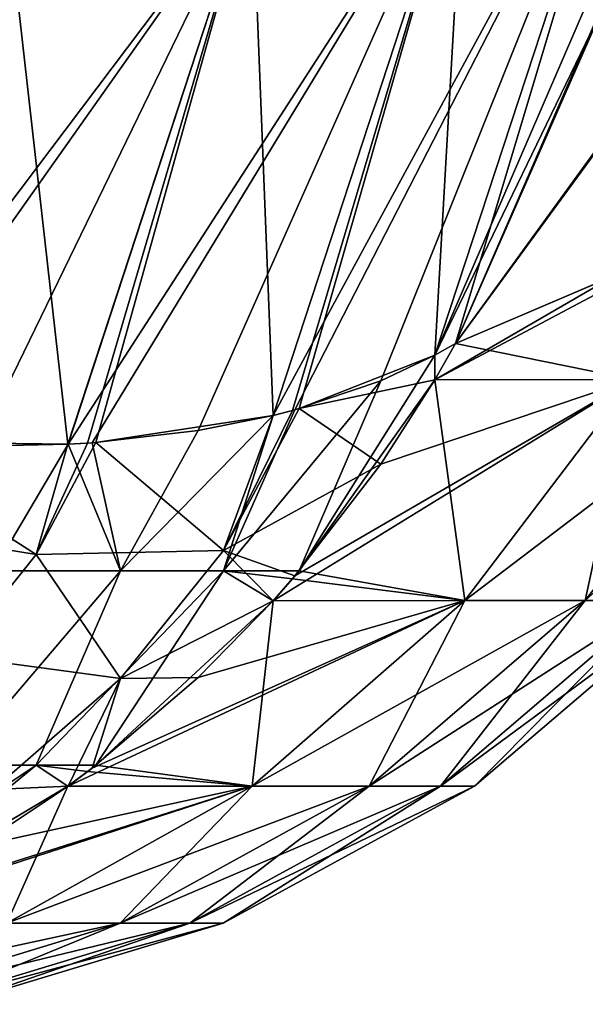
# Model space of a CAD drawing. Header units: millimetres. Extents: x -168 to 168, y -6 to 84.
# Tile 625 of 656: x 166.826 to 167.234, y 51.188 to 51.898. Entities that reach past the tile are written whole.
import ezdxf

# ---------------------------------------------------------------- set-up
doc = ezdxf.new("R2010")
doc.units = ezdxf.units.MM
doc.header["$LTSCALE"] = 65.185185
for name, color, linetype in [('655', 7, 'CONTINUOUS'), ('656', 7, 'CONTINUOUS'), ('657', 7, 'CONTINUOUS'), ('667', 7, 'CONTINUOUS'), ('668', 7, 'CONTINUOUS'), ('678', 7, 'CONTINUOUS'), ('757', 7, 'CONTINUOUS'), ('758', 7, 'CONTINUOUS'), ('759', 7, 'CONTINUOUS'), ('769', 7, 'CONTINUOUS'), ('770', 7, 'CONTINUOUS'), ('780', 7, 'CONTINUOUS')]:
    doc.layers.add(name, color=color, linetype=linetype)

msp = doc.modelspace()

# ---------------------------------------------------------------- linework, layer by layer
at = {"layer": '655', "linetype": 'CONTINUOUS'}
for points in [[(167.25482, 51.71346, 103.06222), (167.30157, 51.73206, 103.20814), (167.12531, 51.6384, 102.79089), (167.25482, 51.71346, 103.06222)], [(167.12531, 51.6384, 102.79089), (167.30157, 51.73206, 103.20814), (167.26787, 51.63869, 103.29261), (167.12531, 51.6384, 102.79089)], [(167.14024, 51.66453, 102.78559), (167.25482, 51.71346, 103.06222), (167.12531, 51.6384, 102.79089), (167.14024, 51.66453, 102.78559)], [(167.25429, 51.71323, 106.93928), (167.14024, 51.66453, 107.21441), (167.26787, 51.63869, 106.70739), (167.25429, 51.71323, 106.93928)], [(167.26787, 51.63869, 106.70739), (167.14024, 51.66453, 107.21441), (167.12531, 51.63838, 107.20905), (167.26787, 51.63869, 106.70739)], [(167.26787, 51.63869, 103.29261), (167.14686, 51.47932, 103.3196), (167.00876, 51.47924, 102.83284), (167.26787, 51.63869, 103.29261)], [(167.26787, 51.63869, 103.29261), (167.00876, 51.47924, 102.83284), (167.02441, 51.49708, 102.82723), (167.26787, 51.63869, 103.29261)], [(167.26787, 51.63869, 103.29261), (167.02441, 51.49708, 102.82723), (167.08635, 51.57753, 102.80489), (167.26787, 51.63869, 103.29261)], [(167.14687, 51.47932, 106.6804), (167.12531, 51.63838, 107.20905), (167.02751, 51.50074, 107.17391), (167.14687, 51.47932, 106.6804)], [(167.12531, 51.6384, 102.79089), (167.26787, 51.63869, 103.29261), (167.08635, 51.57753, 102.80489), (167.12531, 51.6384, 102.79089)], [(167.26787, 51.63869, 106.70739), (167.12531, 51.63838, 107.20905), (167.14687, 51.47932, 106.6804), (167.26787, 51.63869, 106.70739)], [(167.35624, 51.63869, 103.78408), (167.23348, 51.47932, 103.80141), (167.14686, 51.47932, 103.3196), (167.35624, 51.63869, 103.78408)], [(167.26787, 51.63869, 103.29261), (167.35624, 51.63869, 103.78408), (167.14686, 51.47932, 103.3196), (167.26787, 51.63869, 103.29261)], [(167.26787, 51.63869, 106.70739), (167.14687, 51.47932, 106.6804), (167.23348, 51.47932, 106.19858), (167.26787, 51.63869, 106.70739)], [(167.35624, 51.63869, 103.78408), (167.40945, 51.63869, 104.27162), (167.23348, 51.47932, 103.80141), (167.35624, 51.63869, 103.78408)], [(167.40945, 51.63869, 104.27162), (167.28586, 51.47932, 104.2814), (167.23348, 51.47932, 103.80141), (167.40945, 51.63869, 104.27162)], [(167.35624, 51.63869, 106.21591), (167.26787, 51.63869, 106.70739), (167.23348, 51.47932, 106.19858), (167.35624, 51.63869, 106.21591)], [(167.35624, 51.63869, 106.21591), (167.23348, 51.47932, 106.19858), (167.28586, 51.47932, 105.71859), (167.35624, 51.63869, 106.21591)], [(167.00876, 51.47925, 107.16718), (167.14687, 51.47932, 106.6804), (167.02271, 51.49511, 107.17219), (167.00876, 51.47925, 107.16718)], [(167.02271, 51.49511, 107.17219), (167.14687, 51.47932, 106.6804), (167.02751, 51.50074, 107.17391), (167.02271, 51.49511, 107.17219)], [(166.86103, 51.34563, 102.8859), (166.87844, 51.35865, 102.87965), (167.14686, 51.47932, 103.3196), (166.86103, 51.34563, 102.8859)], [(166.99362, 51.34565, 103.35378), (166.86103, 51.34563, 102.8859), (167.14686, 51.47932, 103.3196), (166.99362, 51.34565, 103.35378)], [(167.14686, 51.47932, 103.3196), (166.87844, 51.35865, 102.87965), (166.95486, 51.42386, 102.8522), (167.14686, 51.47932, 103.3196)], [(166.88112, 51.36071, 107.12132), (166.99362, 51.34565, 106.64621), (167.00876, 51.47925, 107.16718), (166.88112, 51.36071, 107.12132)], [(167.00876, 51.47924, 102.83284), (167.14686, 51.47932, 103.3196), (166.95486, 51.42386, 102.8522), (167.00876, 51.47924, 102.83284)], [(167.00876, 51.47925, 107.16718), (166.99362, 51.34565, 106.64621), (167.14687, 51.47932, 106.6804), (167.00876, 51.47925, 107.16718)], [(166.99362, 51.34565, 106.64621), (167.07801, 51.34565, 106.17662), (167.14687, 51.47932, 106.6804), (166.99362, 51.34565, 106.64621)], [(167.23348, 51.47932, 103.80141), (166.99362, 51.34565, 103.35378), (167.14686, 51.47932, 103.3196), (167.23348, 51.47932, 103.80141)], [(167.07801, 51.34565, 103.82337), (166.99362, 51.34565, 103.35378), (167.23348, 51.47932, 103.80141), (167.07801, 51.34565, 103.82337)], [(167.14687, 51.47932, 106.6804), (167.07801, 51.34565, 106.17662), (167.23348, 51.47932, 106.19858), (167.14687, 51.47932, 106.6804)], [(167.07801, 51.34565, 106.17662), (167.12934, 51.34565, 105.70621), (167.23348, 51.47932, 106.19858), (167.07801, 51.34565, 106.17662)], [(167.28586, 51.47932, 104.2814), (167.07801, 51.34565, 103.82337), (167.23348, 51.47932, 103.80141), (167.28586, 51.47932, 104.2814)], [(167.12934, 51.34565, 104.29378), (167.07801, 51.34565, 103.82337), (167.28586, 51.47932, 104.2814), (167.12934, 51.34565, 104.29378)], [(167.23348, 51.47932, 106.19858), (167.12934, 51.34565, 105.70621), (167.28586, 51.47932, 105.71859), (167.23348, 51.47932, 106.19858)], [(167.12934, 51.34565, 105.70621), (167.15377, 51.34565, 105.23543), (167.28586, 51.47932, 105.71859), (167.12934, 51.34565, 105.70621)], [(167.31073, 51.47932, 104.76055), (167.12934, 51.34565, 104.29378), (167.28586, 51.47932, 104.2814), (167.31073, 51.47932, 104.76055)], [(167.15377, 51.34565, 104.76456), (167.12934, 51.34565, 104.29378), (167.31073, 51.47932, 104.76055), (167.15377, 51.34565, 104.76456)], [(167.28586, 51.47932, 105.71859), (167.15377, 51.34565, 105.23543), (167.31073, 51.47932, 105.23944), (167.28586, 51.47932, 105.71859)], [(167.15377, 51.34565, 105.23543), (167.15377, 51.34565, 104.76456), (167.31073, 51.47932, 105.23944), (167.15377, 51.34565, 105.23543)], [(167.31073, 51.47932, 105.23944), (167.15377, 51.34565, 104.76456), (167.31073, 51.47932, 104.76055), (167.31073, 51.47932, 105.23944)], [(166.87519, 51.35617, 107.11919), (166.99362, 51.34565, 106.64621), (166.88112, 51.36071, 107.12132), (166.87519, 51.35617, 107.11919)], [(166.861, 51.34561, 107.11409), (166.99362, 51.34565, 106.64621), (166.87519, 51.35617, 107.11919), (166.861, 51.34561, 107.11409)], [(166.69079, 51.2471, 102.94707), (166.70884, 51.25535, 102.94058), (166.99362, 51.34565, 103.35378), (166.69079, 51.2471, 102.94707)], [(166.81688, 51.24703, 103.3932), (166.69079, 51.2471, 102.94707), (166.99362, 51.34565, 103.35378), (166.81688, 51.24703, 103.3932)], [(166.99362, 51.34565, 103.35378), (166.70884, 51.25535, 102.94058), (166.79618, 51.30231, 102.90922), (166.99362, 51.34565, 103.35378)], [(166.71054, 51.25615, 107.06003), (166.81688, 51.24703, 106.60679), (166.861, 51.34561, 107.11409), (166.71054, 51.25615, 107.06003)], [(166.86103, 51.34563, 102.8859), (166.99362, 51.34565, 103.35378), (166.79618, 51.30231, 102.90922), (166.86103, 51.34563, 102.8859)], [(167.07801, 51.34565, 103.82337), (166.81688, 51.24703, 103.3932), (166.99362, 51.34565, 103.35378), (167.07801, 51.34565, 103.82337)], [(166.861, 51.34561, 107.11409), (166.81688, 51.24703, 106.60679), (166.99362, 51.34565, 106.64621), (166.861, 51.34561, 107.11409)], [(166.81688, 51.24703, 106.60679), (166.89871, 51.24703, 106.1513), (166.99362, 51.34565, 106.64621), (166.81688, 51.24703, 106.60679)], [(166.89871, 51.24703, 103.84869), (166.81688, 51.24703, 103.3932), (167.07801, 51.34565, 103.82337), (166.89871, 51.24703, 103.84869)], [(167.12934, 51.34565, 104.29378), (166.89871, 51.24703, 103.84869), (167.07801, 51.34565, 103.82337), (167.12934, 51.34565, 104.29378)], [(166.94882, 51.24703, 104.30806), (166.89871, 51.24703, 103.84869), (167.12934, 51.34565, 104.29378), (166.94882, 51.24703, 104.30806)], [(166.99362, 51.34565, 106.64621), (166.89871, 51.24703, 106.1513), (167.07801, 51.34565, 106.17662), (166.99362, 51.34565, 106.64621)], [(166.89871, 51.24703, 106.1513), (166.94882, 51.24703, 105.69192), (167.07801, 51.34565, 106.17662), (166.89871, 51.24703, 106.1513)], [(167.15377, 51.34565, 104.76456), (166.94882, 51.24703, 104.30806), (167.12934, 51.34565, 104.29378), (167.15377, 51.34565, 104.76456)], [(166.97275, 51.24703, 104.76918), (166.94882, 51.24703, 104.30806), (167.15377, 51.34565, 104.76456), (166.97275, 51.24703, 104.76918)], [(167.07801, 51.34565, 106.17662), (166.94882, 51.24703, 105.69192), (167.12934, 51.34565, 105.70621), (167.07801, 51.34565, 106.17662)], [(166.94882, 51.24703, 105.69192), (166.97275, 51.24703, 105.23081), (167.12934, 51.34565, 105.70621), (166.94882, 51.24703, 105.69192)], [(167.15377, 51.34565, 105.23543), (166.97275, 51.24703, 104.76918), (167.15377, 51.34565, 104.76456), (167.15377, 51.34565, 105.23543)], [(167.12934, 51.34565, 105.70621), (166.97275, 51.24703, 105.23081), (167.15377, 51.34565, 105.23543), (167.12934, 51.34565, 105.70621)], [(166.97275, 51.24703, 105.23081), (166.97275, 51.24703, 104.76918), (167.15377, 51.34565, 105.23543), (166.97275, 51.24703, 105.23081)], [(166.89871, 51.24703, 103.84869), (166.6283, 51.18847, 103.43527), (166.81688, 51.24703, 103.3932), (166.89871, 51.24703, 103.84869)], [(166.70739, 51.18847, 103.87571), (166.6283, 51.18847, 103.43527), (166.89871, 51.24703, 103.84869), (166.70739, 51.18847, 103.87571)], [(166.70739, 51.18847, 106.12428), (166.75621, 51.18847, 105.67669), (166.89871, 51.24703, 106.1513), (166.70739, 51.18847, 106.12428)], [(166.81688, 51.24703, 106.60679), (166.70739, 51.18847, 106.12428), (166.89871, 51.24703, 106.1513), (166.81688, 51.24703, 106.60679)], [(166.94882, 51.24703, 104.30806), (166.70739, 51.18847, 103.87571), (166.89871, 51.24703, 103.84869), (166.94882, 51.24703, 104.30806)], [(166.75621, 51.18847, 104.3233), (166.70739, 51.18847, 103.87571), (166.94882, 51.24703, 104.30806), (166.75621, 51.18847, 104.3233)], [(166.75621, 51.18847, 105.67669), (166.7796, 51.18847, 105.22587), (166.94882, 51.24703, 105.69192), (166.75621, 51.18847, 105.67669)], [(166.89871, 51.24703, 106.1513), (166.75621, 51.18847, 105.67669), (166.94882, 51.24703, 105.69192), (166.89871, 51.24703, 106.1513)], [(166.7796, 51.18847, 104.77411), (166.75621, 51.18847, 104.3233), (166.97275, 51.24703, 104.76918), (166.7796, 51.18847, 104.77411)], [(166.97275, 51.24703, 104.76918), (166.75621, 51.18847, 104.3233), (166.94882, 51.24703, 104.30806), (166.97275, 51.24703, 104.76918)], [(166.7796, 51.18847, 105.22587), (166.7796, 51.18847, 104.77411), (166.97275, 51.24703, 105.23081), (166.7796, 51.18847, 105.22587)], [(166.94882, 51.24703, 105.69192), (166.7796, 51.18847, 105.22587), (166.97275, 51.24703, 105.23081), (166.94882, 51.24703, 105.69192)], [(166.97275, 51.24703, 105.23081), (166.7796, 51.18847, 104.77411), (166.97275, 51.24703, 104.76918), (166.97275, 51.24703, 105.23081)]]:
    msp.add_3dface(points, dxfattribs=at)
at = {"layer": '656', "linetype": 'CONTINUOUS'}
for points in [[(167.30155, 51.88706, 102.91316), (167.14024, 51.66453, 102.78559), (167.25461, 51.92846, 102.68923), (167.30155, 51.88706, 102.91316)], [(167.24768, 51.9095, 107.30266), (167.14024, 51.66453, 107.21441), (167.30155, 51.88512, 107.08348), (167.24768, 51.9095, 107.30266)], [(167.25482, 51.71346, 103.06222), (167.14024, 51.66453, 102.78559), (167.30155, 51.88706, 102.91316), (167.25482, 51.71346, 103.06222)], [(167.14024, 51.66453, 107.21441), (167.25429, 51.71323, 106.93928), (167.30155, 51.88512, 107.08348), (167.14024, 51.66453, 107.21441)]]:
    msp.add_3dface(points, dxfattribs=at)
at = {"layer": '657', "linetype": 'CONTINUOUS'}
for points in [[(167.14024, 51.66453, 102.78559), (167.12531, 51.6561, 102.76026), (167.26787, 52.0907, 102.50971), (167.14024, 51.66453, 102.78559)], [(167.12531, 51.6561, 102.76026), (167.14687, 52.03439, 102.35819), (167.26787, 52.0907, 102.50971), (167.12531, 51.6561, 102.76026)], [(167.25461, 51.92846, 102.68923), (167.14024, 51.66453, 102.78559), (167.26787, 52.0907, 102.50971), (167.25461, 51.92846, 102.68923)], [(167.00877, 51.6128, 102.60152), (166.99362, 51.99716, 102.22534), (167.14687, 52.03439, 102.35819), (167.00877, 51.6128, 102.60152)], [(167.00877, 51.6128, 102.60152), (167.14687, 52.03439, 102.35819), (167.02271, 51.61639, 102.61775), (167.00877, 51.6128, 102.60152)], [(167.02271, 51.61639, 102.61775), (167.14687, 52.03439, 102.35819), (167.02752, 51.61771, 102.6235), (167.02271, 51.61639, 102.61775)], [(167.02752, 51.61771, 102.6235), (167.14687, 52.03439, 102.35819), (167.12531, 51.6561, 102.76026), (167.02752, 51.61771, 102.6235)], [(166.861, 51.59195, 102.45924), (166.81688, 51.98199, 102.12022), (166.99362, 51.99716, 102.22534), (166.861, 51.59195, 102.45924)], [(166.861, 51.59195, 102.45924), (166.99362, 51.99716, 102.22534), (166.87519, 51.59282, 102.47094), (166.861, 51.59195, 102.45924)], [(166.87519, 51.59282, 102.47094), (166.99362, 51.99716, 102.22534), (166.88112, 51.59324, 102.47593), (166.87519, 51.59282, 102.47094)], [(166.88112, 51.59324, 102.47593), (166.99362, 51.99716, 102.22534), (167.00877, 51.6128, 102.60152), (166.88112, 51.59324, 102.47593)], [(166.71054, 51.59403, 102.35473), (166.81688, 51.98199, 102.12022), (166.861, 51.59195, 102.45924), (166.71054, 51.59403, 102.35473)]]:
    msp.add_3dface(points, dxfattribs=at)
at = {"layer": '667', "linetype": 'CONTINUOUS'}
for points in [[(167.2679, 52.09072, 107.49024), (167.1469, 52.0344, 107.64177), (167.00879, 51.61281, 107.39846), (167.2679, 52.09072, 107.49024)], [(167.2679, 52.09072, 107.49024), (167.00879, 51.61281, 107.39846), (167.0244, 51.61687, 107.38025), (167.2679, 52.09072, 107.49024)], [(167.2679, 52.09072, 107.49024), (167.0244, 51.61687, 107.38025), (167.08635, 51.63774, 107.29941), (167.2679, 52.09072, 107.49024)], [(167.12534, 51.65607, 107.23963), (167.2679, 52.09072, 107.49024), (167.08635, 51.63774, 107.29941), (167.12534, 51.65607, 107.23963)], [(167.12534, 51.65607, 107.23963), (167.30194, 52.06529, 107.36752), (167.2679, 52.09072, 107.49024), (167.12534, 51.65607, 107.23963)], [(167.24768, 51.9095, 107.30266), (167.30194, 52.06529, 107.36752), (167.12534, 51.65607, 107.23963), (167.24768, 51.9095, 107.30266)], [(166.86106, 51.59195, 107.54071), (166.87844, 51.59305, 107.52634), (167.1469, 52.0344, 107.64177), (166.86106, 51.59195, 107.54071)], [(166.99365, 51.99716, 107.77464), (166.86106, 51.59195, 107.54071), (167.1469, 52.0344, 107.64177), (166.99365, 51.99716, 107.77464)], [(167.1469, 52.0344, 107.64177), (166.87844, 51.59305, 107.52634), (166.95486, 51.60188, 107.45614), (167.1469, 52.0344, 107.64177)], [(167.00879, 51.61281, 107.39846), (167.1469, 52.0344, 107.64177), (166.95486, 51.60188, 107.45614), (167.00879, 51.61281, 107.39846)], [(166.69081, 51.59566, 107.65665), (166.70884, 51.59416, 107.64627), (166.99365, 51.99716, 107.77464), (166.69081, 51.59566, 107.65665)], [(166.81691, 51.98199, 107.87977), (166.69081, 51.59566, 107.65665), (166.99365, 51.99716, 107.77464), (166.81691, 51.98199, 107.87977)], [(166.99365, 51.99716, 107.77464), (166.70884, 51.59416, 107.64627), (166.79618, 51.59048, 107.58992), (166.99365, 51.99716, 107.77464)], [(166.86106, 51.59195, 107.54071), (166.99365, 51.99716, 107.77464), (166.79618, 51.59048, 107.58992), (166.86106, 51.59195, 107.54071)], [(167.14024, 51.66453, 107.21441), (167.24768, 51.9095, 107.30266), (167.12534, 51.65607, 107.23963), (167.14024, 51.66453, 107.21441)]]:
    msp.add_3dface(points, dxfattribs=at)
at = {"layer": '668', "linetype": 'CONTINUOUS'}
for points in [[(167.12531, 51.63838, 107.20905), (167.14024, 51.66453, 107.21441), (167.12534, 51.65607, 107.23963), (167.12531, 51.63838, 107.20905)], [(167.02751, 51.50074, 107.17391), (167.12531, 51.63838, 107.20905), (167.12534, 51.65607, 107.23963), (167.02751, 51.50074, 107.17391)], [(167.02751, 51.50074, 107.17391), (167.12534, 51.65607, 107.23963), (167.08635, 51.63774, 107.29941), (167.02751, 51.50074, 107.17391)], [(167.02751, 51.50074, 107.17391), (167.08635, 51.63774, 107.29941), (166.97304, 51.50074, 107.29193), (167.02751, 51.50074, 107.17391)], [(167.08635, 51.63774, 107.29941), (167.0244, 51.61687, 107.38025), (166.97304, 51.50074, 107.29193), (167.08635, 51.63774, 107.29941)], [(167.0244, 51.61687, 107.38025), (167.00879, 51.61281, 107.39846), (166.97304, 51.50074, 107.29193), (167.0244, 51.61687, 107.38025)], [(167.00879, 51.61281, 107.39846), (166.89884, 51.50074, 107.39864), (166.97304, 51.50074, 107.29193), (167.00879, 51.61281, 107.39846)], [(167.00879, 51.61281, 107.39846), (166.95486, 51.60188, 107.45614), (166.89884, 51.50074, 107.39864), (167.00879, 51.61281, 107.39846)], [(166.95486, 51.60188, 107.45614), (166.87844, 51.59305, 107.52634), (166.89884, 51.50074, 107.39864), (166.95486, 51.60188, 107.45614)], [(166.86106, 51.59195, 107.54071), (166.79618, 51.59048, 107.58992), (166.80717, 51.50074, 107.49079), (166.86106, 51.59195, 107.54071)], [(166.86106, 51.59195, 107.54071), (166.80717, 51.50074, 107.49079), (166.89884, 51.50074, 107.39864), (166.86106, 51.59195, 107.54071)], [(166.87844, 51.59305, 107.52634), (166.86106, 51.59195, 107.54071), (166.89884, 51.50074, 107.39864), (166.87844, 51.59305, 107.52634)], [(166.80717, 51.50074, 107.49079), (166.7794, 51.36073, 107.29902), (166.89884, 51.50074, 107.39864), (166.80717, 51.50074, 107.49079)], [(166.7794, 51.36073, 107.29902), (166.83807, 51.36073, 107.21464), (166.89884, 51.50074, 107.39864), (166.7794, 51.36073, 107.29902)], [(166.89884, 51.50074, 107.39864), (166.83807, 51.36073, 107.21464), (166.97304, 51.50074, 107.29193), (166.89884, 51.50074, 107.39864)], [(166.83807, 51.36073, 107.21464), (166.88112, 51.36071, 107.12132), (166.97304, 51.50074, 107.29193), (166.83807, 51.36073, 107.21464)], [(166.88112, 51.36071, 107.12132), (167.00876, 51.47925, 107.16718), (166.97304, 51.50074, 107.29193), (166.88112, 51.36071, 107.12132)], [(167.02271, 51.49511, 107.17219), (167.02751, 51.50074, 107.17391), (166.97304, 51.50074, 107.29193), (167.02271, 51.49511, 107.17219)], [(167.00876, 51.47925, 107.16718), (167.02271, 51.49511, 107.17219), (166.97304, 51.50074, 107.29193), (167.00876, 51.47925, 107.16718)], [(166.68077, 51.25616, 107.12457), (166.71054, 51.25615, 107.06003), (166.83807, 51.36073, 107.21464), (166.68077, 51.25616, 107.12457)], [(166.7794, 51.36073, 107.29902), (166.68077, 51.25616, 107.12457), (166.83807, 51.36073, 107.21464), (166.7794, 51.36073, 107.29902)], [(166.71054, 51.25615, 107.06003), (166.861, 51.34561, 107.11409), (166.83807, 51.36073, 107.21464), (166.71054, 51.25615, 107.06003)], [(166.861, 51.34561, 107.11409), (166.87519, 51.35617, 107.11919), (166.83807, 51.36073, 107.21464), (166.861, 51.34561, 107.11409)], [(166.87519, 51.35617, 107.11919), (166.88112, 51.36071, 107.12132), (166.83807, 51.36073, 107.21464), (166.87519, 51.35617, 107.11919)]]:
    msp.add_3dface(points, dxfattribs=at)
at = {"layer": '678', "linetype": 'CONTINUOUS'}
for points in [[(167.14024, 51.66453, 102.78559), (167.12531, 51.6384, 102.79089), (167.12531, 51.6561, 102.76026), (167.14024, 51.66453, 102.78559)], [(167.12531, 51.6384, 102.79089), (167.02752, 51.61771, 102.6235), (167.12531, 51.6561, 102.76026), (167.12531, 51.6384, 102.79089)], [(167.12531, 51.6384, 102.79089), (167.08635, 51.57753, 102.80489), (167.02752, 51.61771, 102.6235), (167.12531, 51.6384, 102.79089)], [(167.02752, 51.61771, 102.6235), (167.08635, 51.57753, 102.80489), (166.97304, 51.5155, 102.6825), (167.02752, 51.61771, 102.6235)], [(167.02271, 51.61639, 102.61775), (167.02752, 51.61771, 102.6235), (166.97304, 51.5155, 102.6825), (167.02271, 51.61639, 102.61775)], [(167.00877, 51.6128, 102.60152), (167.02271, 51.61639, 102.61775), (166.97304, 51.5155, 102.6825), (167.00877, 51.6128, 102.60152)], [(166.88112, 51.59324, 102.47593), (167.00877, 51.6128, 102.60152), (166.97304, 51.5155, 102.6825), (166.88112, 51.59324, 102.47593)], [(166.68077, 51.53815, 102.38701), (166.71054, 51.59403, 102.35473), (166.83807, 51.51243, 102.52261), (166.68077, 51.53815, 102.38701)], [(166.71054, 51.59403, 102.35473), (166.861, 51.59195, 102.45924), (166.83807, 51.51243, 102.52261), (166.71054, 51.59403, 102.35473)], [(166.83807, 51.51243, 102.52261), (166.88112, 51.59324, 102.47593), (166.97304, 51.5155, 102.6825), (166.83807, 51.51243, 102.52261)], [(166.87519, 51.59282, 102.47094), (166.88112, 51.59324, 102.47593), (166.83807, 51.51243, 102.52261), (166.87519, 51.59282, 102.47094)], [(166.861, 51.59195, 102.45924), (166.87519, 51.59282, 102.47094), (166.83807, 51.51243, 102.52261), (166.861, 51.59195, 102.45924)], [(167.08635, 51.57753, 102.80489), (167.02441, 51.49708, 102.82723), (166.97304, 51.5155, 102.6825), (167.08635, 51.57753, 102.80489)], [(166.7794, 51.43935, 102.5648), (166.68077, 51.53815, 102.38701), (166.83807, 51.51243, 102.52261), (166.7794, 51.43935, 102.5648)], [(166.7794, 51.43935, 102.5648), (166.83807, 51.51243, 102.52261), (166.89884, 51.42309, 102.73586), (166.7794, 51.43935, 102.5648)], [(166.89884, 51.42309, 102.73586), (166.83807, 51.51243, 102.52261), (166.97304, 51.5155, 102.6825), (166.89884, 51.42309, 102.73586)], [(167.00876, 51.47924, 102.83284), (166.89884, 51.42309, 102.73586), (166.97304, 51.5155, 102.6825), (167.00876, 51.47924, 102.83284)], [(167.02441, 51.49708, 102.82723), (167.00876, 51.47924, 102.83284), (166.97304, 51.5155, 102.6825), (167.02441, 51.49708, 102.82723)], [(167.00876, 51.47924, 102.83284), (166.95486, 51.42386, 102.8522), (166.89884, 51.42309, 102.73586), (167.00876, 51.47924, 102.83284)], [(166.80717, 51.34328, 102.78194), (166.7794, 51.43935, 102.5648), (166.89884, 51.42309, 102.73586), (166.80717, 51.34328, 102.78194)], [(166.95486, 51.42386, 102.8522), (166.87844, 51.35865, 102.87965), (166.89884, 51.42309, 102.73586), (166.95486, 51.42386, 102.8522)], [(166.86103, 51.34563, 102.8859), (166.80717, 51.34328, 102.78194), (166.89884, 51.42309, 102.73586), (166.86103, 51.34563, 102.8859)], [(166.87844, 51.35865, 102.87965), (166.86103, 51.34563, 102.8859), (166.89884, 51.42309, 102.73586), (166.87844, 51.35865, 102.87965)], [(166.86103, 51.34563, 102.8859), (166.79618, 51.30231, 102.90922), (166.80717, 51.34328, 102.78194), (166.86103, 51.34563, 102.8859)]]:
    msp.add_3dface(points, dxfattribs=at)
at = {"layer": '757', "linetype": 'CONTINUOUS'}
for points in [[(167.25482, 51.71346, -106.93778), (167.30157, 51.73206, -106.79186), (167.12531, 51.6384, -107.20911), (167.25482, 51.71346, -106.93778)], [(167.12531, 51.6384, -107.20911), (167.30157, 51.73206, -106.79186), (167.26787, 51.63869, -106.70739), (167.12531, 51.6384, -107.20911)], [(167.14024, 51.66453, -107.21441), (167.25482, 51.71346, -106.93778), (167.12531, 51.6384, -107.20911), (167.14024, 51.66453, -107.21441)], [(167.25429, 51.71323, -103.06072), (167.14024, 51.66453, -102.78559), (167.26787, 51.63869, -103.29261), (167.25429, 51.71323, -103.06072)], [(167.26787, 51.63869, -103.29261), (167.14024, 51.66453, -102.78559), (167.12531, 51.63838, -102.79095), (167.26787, 51.63869, -103.29261)], [(167.26787, 51.63869, -106.70739), (167.14686, 51.47932, -106.6804), (167.00876, 51.47924, -107.16716), (167.26787, 51.63869, -106.70739)], [(167.26787, 51.63869, -106.70739), (167.00876, 51.47924, -107.16716), (167.02441, 51.49708, -107.17277), (167.26787, 51.63869, -106.70739)], [(167.26787, 51.63869, -106.70739), (167.02441, 51.49708, -107.17277), (167.08635, 51.57753, -107.19511), (167.26787, 51.63869, -106.70739)], [(167.14687, 51.47932, -103.3196), (167.12531, 51.63838, -102.79095), (167.02751, 51.50074, -102.82609), (167.14687, 51.47932, -103.3196)], [(167.12531, 51.6384, -107.20911), (167.26787, 51.63869, -106.70739), (167.08635, 51.57753, -107.19511), (167.12531, 51.6384, -107.20911)], [(167.26787, 51.63869, -103.29261), (167.12531, 51.63838, -102.79095), (167.14687, 51.47932, -103.3196), (167.26787, 51.63869, -103.29261)], [(167.35624, 51.63869, -106.21592), (167.23348, 51.47932, -106.19859), (167.14686, 51.47932, -106.6804), (167.35624, 51.63869, -106.21592)], [(167.26787, 51.63869, -106.70739), (167.35624, 51.63869, -106.21592), (167.14686, 51.47932, -106.6804), (167.26787, 51.63869, -106.70739)], [(167.26787, 51.63869, -103.29261), (167.14687, 51.47932, -103.3196), (167.23348, 51.47932, -103.80142), (167.26787, 51.63869, -103.29261)], [(167.35624, 51.63869, -106.21592), (167.40945, 51.63869, -105.72838), (167.23348, 51.47932, -106.19859), (167.35624, 51.63869, -106.21592)], [(167.40945, 51.63869, -105.72838), (167.28586, 51.47932, -105.7186), (167.23348, 51.47932, -106.19859), (167.40945, 51.63869, -105.72838)], [(167.35624, 51.63869, -103.78409), (167.26787, 51.63869, -103.29261), (167.23348, 51.47932, -103.80142), (167.35624, 51.63869, -103.78409)], [(167.35624, 51.63869, -103.78409), (167.23348, 51.47932, -103.80142), (167.28586, 51.47932, -104.28141), (167.35624, 51.63869, -103.78409)], [(167.00876, 51.47925, -102.83282), (167.14687, 51.47932, -103.3196), (167.02271, 51.49511, -102.82781), (167.00876, 51.47925, -102.83282)], [(167.02271, 51.49511, -102.82781), (167.14687, 51.47932, -103.3196), (167.02751, 51.50074, -102.82609), (167.02271, 51.49511, -102.82781)], [(166.86103, 51.34563, -107.1141), (166.87844, 51.35865, -107.12035), (167.14686, 51.47932, -106.6804), (166.86103, 51.34563, -107.1141)], [(166.99362, 51.34565, -106.64622), (166.86103, 51.34563, -107.1141), (167.14686, 51.47932, -106.6804), (166.99362, 51.34565, -106.64622)], [(167.14686, 51.47932, -106.6804), (166.87844, 51.35865, -107.12035), (166.95486, 51.42386, -107.1478), (167.14686, 51.47932, -106.6804)], [(166.88112, 51.36071, -102.87868), (166.99362, 51.34565, -103.35379), (167.00876, 51.47925, -102.83282), (166.88112, 51.36071, -102.87868)], [(167.00876, 51.47924, -107.16716), (167.14686, 51.47932, -106.6804), (166.95486, 51.42386, -107.1478), (167.00876, 51.47924, -107.16716)], [(167.00876, 51.47925, -102.83282), (166.99362, 51.34565, -103.35379), (167.14687, 51.47932, -103.3196), (167.00876, 51.47925, -102.83282)], [(166.99362, 51.34565, -103.35379), (167.07801, 51.34565, -103.82338), (167.14687, 51.47932, -103.3196), (166.99362, 51.34565, -103.35379)], [(167.23348, 51.47932, -106.19859), (166.99362, 51.34565, -106.64622), (167.14686, 51.47932, -106.6804), (167.23348, 51.47932, -106.19859)], [(167.07801, 51.34565, -106.17663), (166.99362, 51.34565, -106.64622), (167.23348, 51.47932, -106.19859), (167.07801, 51.34565, -106.17663)], [(167.14687, 51.47932, -103.3196), (167.07801, 51.34565, -103.82338), (167.23348, 51.47932, -103.80142), (167.14687, 51.47932, -103.3196)], [(167.07801, 51.34565, -103.82338), (167.12934, 51.34565, -104.29379), (167.23348, 51.47932, -103.80142), (167.07801, 51.34565, -103.82338)], [(167.28586, 51.47932, -105.7186), (167.07801, 51.34565, -106.17663), (167.23348, 51.47932, -106.19859), (167.28586, 51.47932, -105.7186)], [(167.12934, 51.34565, -105.70622), (167.07801, 51.34565, -106.17663), (167.28586, 51.47932, -105.7186), (167.12934, 51.34565, -105.70622)], [(167.23348, 51.47932, -103.80142), (167.12934, 51.34565, -104.29379), (167.28586, 51.47932, -104.28141), (167.23348, 51.47932, -103.80142)], [(167.12934, 51.34565, -104.29379), (167.15377, 51.34565, -104.76457), (167.28586, 51.47932, -104.28141), (167.12934, 51.34565, -104.29379)], [(167.31073, 51.47932, -105.23945), (167.12934, 51.34565, -105.70622), (167.28586, 51.47932, -105.7186), (167.31073, 51.47932, -105.23945)], [(167.15377, 51.34565, -105.23544), (167.12934, 51.34565, -105.70622), (167.31073, 51.47932, -105.23945), (167.15377, 51.34565, -105.23544)], [(167.28586, 51.47932, -104.28141), (167.15377, 51.34565, -104.76457), (167.31073, 51.47932, -104.76056), (167.28586, 51.47932, -104.28141)], [(167.15377, 51.34565, -104.76457), (167.15377, 51.34565, -105.23544), (167.31073, 51.47932, -104.76056), (167.15377, 51.34565, -104.76457)], [(167.31073, 51.47932, -104.76056), (167.15377, 51.34565, -105.23544), (167.31073, 51.47932, -105.23945), (167.31073, 51.47932, -104.76056)], [(166.87519, 51.35617, -102.88081), (166.99362, 51.34565, -103.35379), (166.88112, 51.36071, -102.87868), (166.87519, 51.35617, -102.88081)], [(166.861, 51.34561, -102.88591), (166.99362, 51.34565, -103.35379), (166.87519, 51.35617, -102.88081), (166.861, 51.34561, -102.88591)], [(166.69079, 51.2471, -107.05293), (166.70884, 51.25535, -107.05942), (166.99362, 51.34565, -106.64622), (166.69079, 51.2471, -107.05293)], [(166.81688, 51.24703, -106.6068), (166.69079, 51.2471, -107.05293), (166.99362, 51.34565, -106.64622), (166.81688, 51.24703, -106.6068)], [(166.99362, 51.34565, -106.64622), (166.70884, 51.25535, -107.05942), (166.79618, 51.30231, -107.09078), (166.99362, 51.34565, -106.64622)], [(166.71054, 51.25615, -102.93997), (166.81688, 51.24703, -103.39321), (166.861, 51.34561, -102.88591), (166.71054, 51.25615, -102.93997)], [(166.86103, 51.34563, -107.1141), (166.99362, 51.34565, -106.64622), (166.79618, 51.30231, -107.09078), (166.86103, 51.34563, -107.1141)], [(167.07801, 51.34565, -106.17663), (166.81688, 51.24703, -106.6068), (166.99362, 51.34565, -106.64622), (167.07801, 51.34565, -106.17663)], [(166.861, 51.34561, -102.88591), (166.81688, 51.24703, -103.39321), (166.99362, 51.34565, -103.35379), (166.861, 51.34561, -102.88591)], [(166.81688, 51.24703, -103.39321), (166.89871, 51.24703, -103.8487), (166.99362, 51.34565, -103.35379), (166.81688, 51.24703, -103.39321)], [(166.89871, 51.24703, -106.15131), (166.81688, 51.24703, -106.6068), (167.07801, 51.34565, -106.17663), (166.89871, 51.24703, -106.15131)], [(167.12934, 51.34565, -105.70622), (166.89871, 51.24703, -106.15131), (167.07801, 51.34565, -106.17663), (167.12934, 51.34565, -105.70622)], [(166.94882, 51.24703, -105.69194), (166.89871, 51.24703, -106.15131), (167.12934, 51.34565, -105.70622), (166.94882, 51.24703, -105.69194)], [(166.99362, 51.34565, -103.35379), (166.89871, 51.24703, -103.8487), (167.07801, 51.34565, -103.82338), (166.99362, 51.34565, -103.35379)], [(166.89871, 51.24703, -103.8487), (166.94882, 51.24703, -104.30808), (167.07801, 51.34565, -103.82338), (166.89871, 51.24703, -103.8487)], [(167.15377, 51.34565, -105.23544), (166.94882, 51.24703, -105.69194), (167.12934, 51.34565, -105.70622), (167.15377, 51.34565, -105.23544)], [(166.97275, 51.24703, -105.23082), (166.94882, 51.24703, -105.69194), (167.15377, 51.34565, -105.23544), (166.97275, 51.24703, -105.23082)], [(167.07801, 51.34565, -103.82338), (166.94882, 51.24703, -104.30808), (167.12934, 51.34565, -104.29379), (167.07801, 51.34565, -103.82338)], [(166.94882, 51.24703, -104.30808), (166.97275, 51.24703, -104.76919), (167.12934, 51.34565, -104.29379), (166.94882, 51.24703, -104.30808)], [(167.15377, 51.34565, -104.76457), (166.97275, 51.24703, -105.23082), (167.15377, 51.34565, -105.23544), (167.15377, 51.34565, -104.76457)], [(167.12934, 51.34565, -104.29379), (166.97275, 51.24703, -104.76919), (167.15377, 51.34565, -104.76457), (167.12934, 51.34565, -104.29379)], [(166.97275, 51.24703, -104.76919), (166.97275, 51.24703, -105.23082), (167.15377, 51.34565, -104.76457), (166.97275, 51.24703, -104.76919)], [(166.89871, 51.24703, -106.15131), (166.6283, 51.18847, -106.56473), (166.81688, 51.24703, -106.6068), (166.89871, 51.24703, -106.15131)], [(166.70739, 51.18847, -106.12429), (166.6283, 51.18847, -106.56473), (166.89871, 51.24703, -106.15131), (166.70739, 51.18847, -106.12429)], [(166.70739, 51.18847, -103.87572), (166.75621, 51.18847, -104.32331), (166.89871, 51.24703, -103.8487), (166.70739, 51.18847, -103.87572)], [(166.81688, 51.24703, -103.39321), (166.70739, 51.18847, -103.87572), (166.89871, 51.24703, -103.8487), (166.81688, 51.24703, -103.39321)], [(166.94882, 51.24703, -105.69194), (166.70739, 51.18847, -106.12429), (166.89871, 51.24703, -106.15131), (166.94882, 51.24703, -105.69194)], [(166.75621, 51.18847, -105.6767), (166.70739, 51.18847, -106.12429), (166.94882, 51.24703, -105.69194), (166.75621, 51.18847, -105.6767)], [(166.75621, 51.18847, -104.32331), (166.7796, 51.18847, -104.77413), (166.94882, 51.24703, -104.30808), (166.75621, 51.18847, -104.32331)], [(166.89871, 51.24703, -103.8487), (166.75621, 51.18847, -104.32331), (166.94882, 51.24703, -104.30808), (166.89871, 51.24703, -103.8487)], [(166.7796, 51.18847, -105.22589), (166.75621, 51.18847, -105.6767), (166.97275, 51.24703, -105.23082), (166.7796, 51.18847, -105.22589)], [(166.97275, 51.24703, -105.23082), (166.75621, 51.18847, -105.6767), (166.94882, 51.24703, -105.69194), (166.97275, 51.24703, -105.23082)], [(166.7796, 51.18847, -104.77413), (166.7796, 51.18847, -105.22589), (166.97275, 51.24703, -104.76919), (166.7796, 51.18847, -104.77413)], [(166.94882, 51.24703, -104.30808), (166.7796, 51.18847, -104.77413), (166.97275, 51.24703, -104.76919), (166.94882, 51.24703, -104.30808)], [(166.97275, 51.24703, -104.76919), (166.7796, 51.18847, -105.22589), (166.97275, 51.24703, -105.23082), (166.97275, 51.24703, -104.76919)]]:
    msp.add_3dface(points, dxfattribs=at)
at = {"layer": '758', "linetype": 'CONTINUOUS'}
for points in [[(167.30155, 51.88706, -107.08684), (167.14024, 51.66453, -107.21441), (167.25461, 51.92846, -107.31077), (167.30155, 51.88706, -107.08684)], [(167.24768, 51.9095, -102.69734), (167.14024, 51.66453, -102.78559), (167.30155, 51.88512, -102.91652), (167.24768, 51.9095, -102.69734)], [(167.25482, 51.71346, -106.93778), (167.14024, 51.66453, -107.21441), (167.30155, 51.88706, -107.08684), (167.25482, 51.71346, -106.93778)], [(167.14024, 51.66453, -102.78559), (167.25429, 51.71323, -103.06072), (167.30155, 51.88512, -102.91652), (167.14024, 51.66453, -102.78559)]]:
    msp.add_3dface(points, dxfattribs=at)
at = {"layer": '759', "linetype": 'CONTINUOUS'}
for points in [[(167.14024, 51.66453, -107.21441), (167.12531, 51.6561, -107.23974), (167.26787, 52.0907, -107.49029), (167.14024, 51.66453, -107.21441)], [(167.12531, 51.6561, -107.23974), (167.14687, 52.03439, -107.64181), (167.26787, 52.0907, -107.49029), (167.12531, 51.6561, -107.23974)], [(167.25461, 51.92846, -107.31077), (167.14024, 51.66453, -107.21441), (167.26787, 52.0907, -107.49029), (167.25461, 51.92846, -107.31077)], [(167.00877, 51.6128, -107.39848), (166.99362, 51.99716, -107.77466), (167.14687, 52.03439, -107.64181), (167.00877, 51.6128, -107.39848)], [(167.00877, 51.6128, -107.39848), (167.14687, 52.03439, -107.64181), (167.02271, 51.61639, -107.38225), (167.00877, 51.6128, -107.39848)], [(167.02271, 51.61639, -107.38225), (167.14687, 52.03439, -107.64181), (167.02752, 51.61771, -107.3765), (167.02271, 51.61639, -107.38225)], [(167.02752, 51.61771, -107.3765), (167.14687, 52.03439, -107.64181), (167.12531, 51.6561, -107.23974), (167.02752, 51.61771, -107.3765)], [(166.861, 51.59195, -107.54076), (166.81688, 51.98199, -107.87978), (166.99362, 51.99716, -107.77466), (166.861, 51.59195, -107.54076)], [(166.861, 51.59195, -107.54076), (166.99362, 51.99716, -107.77466), (166.87519, 51.59282, -107.52906), (166.861, 51.59195, -107.54076)], [(166.87519, 51.59282, -107.52906), (166.99362, 51.99716, -107.77466), (166.88112, 51.59324, -107.52407), (166.87519, 51.59282, -107.52906)], [(166.88112, 51.59324, -107.52407), (166.99362, 51.99716, -107.77466), (167.00877, 51.6128, -107.39848), (166.88112, 51.59324, -107.52407)], [(166.71054, 51.59403, -107.64527), (166.81688, 51.98199, -107.87978), (166.861, 51.59195, -107.54076), (166.71054, 51.59403, -107.64527)]]:
    msp.add_3dface(points, dxfattribs=at)
at = {"layer": '769', "linetype": 'CONTINUOUS'}
for points in [[(167.2679, 52.09072, -102.50976), (167.1469, 52.0344, -102.35823), (167.00879, 51.61281, -102.60154), (167.2679, 52.09072, -102.50976)], [(167.2679, 52.09072, -102.50976), (167.00879, 51.61281, -102.60154), (167.0244, 51.61687, -102.61975), (167.2679, 52.09072, -102.50976)], [(167.2679, 52.09072, -102.50976), (167.0244, 51.61687, -102.61975), (167.08635, 51.63774, -102.70059), (167.2679, 52.09072, -102.50976)], [(167.12534, 51.65607, -102.76037), (167.2679, 52.09072, -102.50976), (167.08635, 51.63774, -102.70059), (167.12534, 51.65607, -102.76037)], [(167.12534, 51.65607, -102.76037), (167.30194, 52.06529, -102.63248), (167.2679, 52.09072, -102.50976), (167.12534, 51.65607, -102.76037)], [(167.24768, 51.9095, -102.69734), (167.30194, 52.06529, -102.63248), (167.12534, 51.65607, -102.76037), (167.24768, 51.9095, -102.69734)], [(166.86106, 51.59195, -102.45929), (166.87844, 51.59305, -102.47366), (167.1469, 52.0344, -102.35823), (166.86106, 51.59195, -102.45929)], [(166.99365, 51.99716, -102.22536), (166.86106, 51.59195, -102.45929), (167.1469, 52.0344, -102.35823), (166.99365, 51.99716, -102.22536)], [(167.1469, 52.0344, -102.35823), (166.87844, 51.59305, -102.47366), (166.95486, 51.60188, -102.54386), (167.1469, 52.0344, -102.35823)], [(167.00879, 51.61281, -102.60154), (167.1469, 52.0344, -102.35823), (166.95486, 51.60188, -102.54386), (167.00879, 51.61281, -102.60154)], [(166.69081, 51.59566, -102.34335), (166.70884, 51.59416, -102.35373), (166.99365, 51.99716, -102.22536), (166.69081, 51.59566, -102.34335)], [(166.81691, 51.98199, -102.12023), (166.69081, 51.59566, -102.34335), (166.99365, 51.99716, -102.22536), (166.81691, 51.98199, -102.12023)], [(166.99365, 51.99716, -102.22536), (166.70884, 51.59416, -102.35373), (166.79618, 51.59048, -102.41008), (166.99365, 51.99716, -102.22536)], [(166.86106, 51.59195, -102.45929), (166.99365, 51.99716, -102.22536), (166.79618, 51.59048, -102.41008), (166.86106, 51.59195, -102.45929)], [(167.14024, 51.66453, -102.78559), (167.24768, 51.9095, -102.69734), (167.12534, 51.65607, -102.76037), (167.14024, 51.66453, -102.78559)]]:
    msp.add_3dface(points, dxfattribs=at)
at = {"layer": '770', "linetype": 'CONTINUOUS'}
for points in [[(167.12531, 51.63838, -102.79095), (167.14024, 51.66453, -102.78559), (167.12534, 51.65607, -102.76037), (167.12531, 51.63838, -102.79095)], [(167.02751, 51.50074, -102.82609), (167.12531, 51.63838, -102.79095), (167.12534, 51.65607, -102.76037), (167.02751, 51.50074, -102.82609)], [(167.02751, 51.50074, -102.82609), (167.12534, 51.65607, -102.76037), (167.08635, 51.63774, -102.70059), (167.02751, 51.50074, -102.82609)], [(167.02751, 51.50074, -102.82609), (167.08635, 51.63774, -102.70059), (166.97304, 51.50074, -102.70807), (167.02751, 51.50074, -102.82609)], [(167.08635, 51.63774, -102.70059), (167.0244, 51.61687, -102.61975), (166.97304, 51.50074, -102.70807), (167.08635, 51.63774, -102.70059)], [(167.0244, 51.61687, -102.61975), (167.00879, 51.61281, -102.60154), (166.97304, 51.50074, -102.70807), (167.0244, 51.61687, -102.61975)], [(167.00879, 51.61281, -102.60154), (166.89884, 51.50074, -102.60136), (166.97304, 51.50074, -102.70807), (167.00879, 51.61281, -102.60154)], [(167.00879, 51.61281, -102.60154), (166.95486, 51.60188, -102.54386), (166.89884, 51.50074, -102.60136), (167.00879, 51.61281, -102.60154)], [(166.95486, 51.60188, -102.54386), (166.87844, 51.59305, -102.47366), (166.89884, 51.50074, -102.60136), (166.95486, 51.60188, -102.54386)], [(166.86106, 51.59195, -102.45929), (166.79618, 51.59048, -102.41008), (166.80717, 51.50074, -102.50921), (166.86106, 51.59195, -102.45929)], [(166.86106, 51.59195, -102.45929), (166.80717, 51.50074, -102.50921), (166.89884, 51.50074, -102.60136), (166.86106, 51.59195, -102.45929)], [(166.87844, 51.59305, -102.47366), (166.86106, 51.59195, -102.45929), (166.89884, 51.50074, -102.60136), (166.87844, 51.59305, -102.47366)], [(166.80717, 51.50074, -102.50921), (166.7794, 51.36073, -102.70098), (166.89884, 51.50074, -102.60136), (166.80717, 51.50074, -102.50921)], [(166.7794, 51.36073, -102.70098), (166.83807, 51.36073, -102.78536), (166.89884, 51.50074, -102.60136), (166.7794, 51.36073, -102.70098)], [(166.89884, 51.50074, -102.60136), (166.83807, 51.36073, -102.78536), (166.97304, 51.50074, -102.70807), (166.89884, 51.50074, -102.60136)], [(166.83807, 51.36073, -102.78536), (166.88112, 51.36071, -102.87868), (166.97304, 51.50074, -102.70807), (166.83807, 51.36073, -102.78536)], [(166.88112, 51.36071, -102.87868), (167.00876, 51.47925, -102.83282), (166.97304, 51.50074, -102.70807), (166.88112, 51.36071, -102.87868)], [(167.02271, 51.49511, -102.82781), (167.02751, 51.50074, -102.82609), (166.97304, 51.50074, -102.70807), (167.02271, 51.49511, -102.82781)], [(167.00876, 51.47925, -102.83282), (167.02271, 51.49511, -102.82781), (166.97304, 51.50074, -102.70807), (167.00876, 51.47925, -102.83282)], [(166.68077, 51.25616, -102.87543), (166.71054, 51.25615, -102.93997), (166.83807, 51.36073, -102.78536), (166.68077, 51.25616, -102.87543)], [(166.7794, 51.36073, -102.70098), (166.68077, 51.25616, -102.87543), (166.83807, 51.36073, -102.78536), (166.7794, 51.36073, -102.70098)], [(166.71054, 51.25615, -102.93997), (166.861, 51.34561, -102.88591), (166.83807, 51.36073, -102.78536), (166.71054, 51.25615, -102.93997)], [(166.861, 51.34561, -102.88591), (166.87519, 51.35617, -102.88081), (166.83807, 51.36073, -102.78536), (166.861, 51.34561, -102.88591)], [(166.87519, 51.35617, -102.88081), (166.88112, 51.36071, -102.87868), (166.83807, 51.36073, -102.78536), (166.87519, 51.35617, -102.88081)]]:
    msp.add_3dface(points, dxfattribs=at)
at = {"layer": '780', "linetype": 'CONTINUOUS'}
for points in [[(167.14024, 51.66453, -107.21441), (167.12531, 51.6384, -107.20911), (167.12531, 51.6561, -107.23974), (167.14024, 51.66453, -107.21441)], [(167.12531, 51.6384, -107.20911), (167.02752, 51.61771, -107.3765), (167.12531, 51.6561, -107.23974), (167.12531, 51.6384, -107.20911)], [(167.12531, 51.6384, -107.20911), (167.08635, 51.57753, -107.19511), (167.02752, 51.61771, -107.3765), (167.12531, 51.6384, -107.20911)], [(167.02752, 51.61771, -107.3765), (167.08635, 51.57753, -107.19511), (166.97304, 51.5155, -107.3175), (167.02752, 51.61771, -107.3765)], [(167.02271, 51.61639, -107.38225), (167.02752, 51.61771, -107.3765), (166.97304, 51.5155, -107.3175), (167.02271, 51.61639, -107.38225)], [(167.00877, 51.6128, -107.39848), (167.02271, 51.61639, -107.38225), (166.97304, 51.5155, -107.3175), (167.00877, 51.6128, -107.39848)], [(166.88112, 51.59324, -107.52407), (167.00877, 51.6128, -107.39848), (166.97304, 51.5155, -107.3175), (166.88112, 51.59324, -107.52407)], [(166.68077, 51.53815, -107.61299), (166.71054, 51.59403, -107.64527), (166.83807, 51.51243, -107.47739), (166.68077, 51.53815, -107.61299)], [(166.71054, 51.59403, -107.64527), (166.861, 51.59195, -107.54076), (166.83807, 51.51243, -107.47739), (166.71054, 51.59403, -107.64527)], [(166.83807, 51.51243, -107.47739), (166.88112, 51.59324, -107.52407), (166.97304, 51.5155, -107.3175), (166.83807, 51.51243, -107.47739)], [(166.87519, 51.59282, -107.52906), (166.88112, 51.59324, -107.52407), (166.83807, 51.51243, -107.47739), (166.87519, 51.59282, -107.52906)], [(166.861, 51.59195, -107.54076), (166.87519, 51.59282, -107.52906), (166.83807, 51.51243, -107.47739), (166.861, 51.59195, -107.54076)], [(167.08635, 51.57753, -107.19511), (167.02441, 51.49708, -107.17277), (166.97304, 51.5155, -107.3175), (167.08635, 51.57753, -107.19511)], [(166.7794, 51.43935, -107.4352), (166.68077, 51.53815, -107.61299), (166.83807, 51.51243, -107.47739), (166.7794, 51.43935, -107.4352)], [(166.7794, 51.43935, -107.4352), (166.83807, 51.51243, -107.47739), (166.89884, 51.42309, -107.26414), (166.7794, 51.43935, -107.4352)], [(166.89884, 51.42309, -107.26414), (166.83807, 51.51243, -107.47739), (166.97304, 51.5155, -107.3175), (166.89884, 51.42309, -107.26414)], [(167.00876, 51.47924, -107.16716), (166.89884, 51.42309, -107.26414), (166.97304, 51.5155, -107.3175), (167.00876, 51.47924, -107.16716)], [(167.02441, 51.49708, -107.17277), (167.00876, 51.47924, -107.16716), (166.97304, 51.5155, -107.3175), (167.02441, 51.49708, -107.17277)], [(167.00876, 51.47924, -107.16716), (166.95486, 51.42386, -107.1478), (166.89884, 51.42309, -107.26414), (167.00876, 51.47924, -107.16716)], [(166.80717, 51.34328, -107.21806), (166.7794, 51.43935, -107.4352), (166.89884, 51.42309, -107.26414), (166.80717, 51.34328, -107.21806)], [(166.95486, 51.42386, -107.1478), (166.87844, 51.35865, -107.12035), (166.89884, 51.42309, -107.26414), (166.95486, 51.42386, -107.1478)], [(166.86103, 51.34563, -107.1141), (166.80717, 51.34328, -107.21806), (166.89884, 51.42309, -107.26414), (166.86103, 51.34563, -107.1141)], [(166.87844, 51.35865, -107.12035), (166.86103, 51.34563, -107.1141), (166.89884, 51.42309, -107.26414), (166.87844, 51.35865, -107.12035)], [(166.86103, 51.34563, -107.1141), (166.79618, 51.30231, -107.09078), (166.80717, 51.34328, -107.21806), (166.86103, 51.34563, -107.1141)]]:
    msp.add_3dface(points, dxfattribs=at)

doc.saveas('drawing.dxf')
